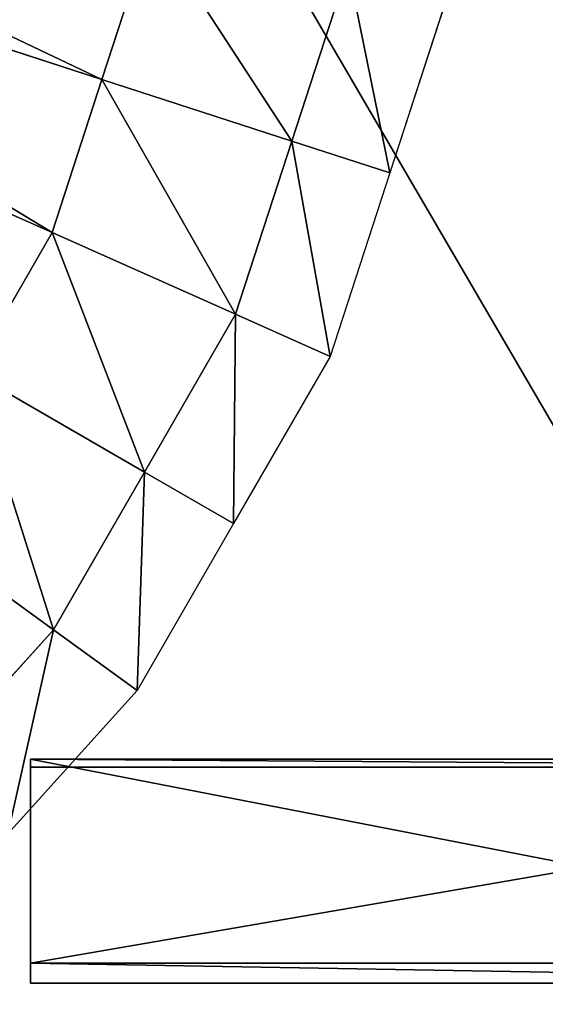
# Model space of a CAD drawing. Extents: x 0 to 31, y 0 to 21.2.
# Tile 554 of 574: x 27.5 to 28.3, y 13.8 to 15.3. Entities that reach past the tile are written whole.
import ezdxf

# ---------------------------------------------------------------- set-up
doc = ezdxf.new("R2010")
doc.units = 0
doc.header["$MEASUREMENT"] = 0
doc.layers.get('0').update_dxf_attribs({"color": 13, "linetype": 'CONTINUOUS'})
for name, color, linetype in [('CAST_IRON', 250, 'CONTINUOUS'), ('GALVANIZED_METAL', 252, 'CONTINUOUS'), ('GRATES', 250, 'CONTINUOUS'), ('STAINLESS_STEEL', 252, 'CONTINUOUS')]:
    doc.layers.add(name, color=color, linetype=linetype)

# ---------------------------------------------------------------- blocks, each defined once
blk = doc.blocks.new('NGM5058UC_TRADECAD_DXF')
at = {"layer": 'GRATES', "color": 0}
for p, q in [((12.0285, 3.57525, 1.46245), (12.0285, 3.56355, 1.81375)), ((12.0285, 3.25375, 1.46245), (12.0285, 3.57525, 1.46245)), ((12.0285, 3.57525, 1.46245), (12.0285, 3.56355, 1.81375)), ((12.0285, 3.57525, 1.46245), (13.6808, 3.57525, 1.46245)), ((12.0285, 3.57525, 1.46245), (13.6808, 3.57525, 1.46245)), ((12.0285, 3.25375, 1.46245), (12.0285, 3.57525, 1.46245)), ((12.0285, 3.56355, 1.81375), (12.0285, 3.28285, 1.81375)), ((13.6588, 3.56355, 1.81375), (12.0285, 3.56355, 1.81375)), ((12.0285, 3.56355, 1.81375), (12.0285, 3.28285, 1.81375)), ((13.6588, 3.56355, 1.81375), (12.0285, 3.56355, 1.81375)), ((12.0285, 3.28285, 1.81375), (12.0285, 3.25375, 1.46245)), ((12.0285, 3.28285, 1.81375), (13.6588, 3.28285, 1.81375)), ((12.0285, 3.28285, 1.81375), (12.0285, 3.25375, 1.46245)), ((12.0285, 3.28285, 1.81375), (13.6588, 3.28285, 1.81375)), ((12.0285, 3.25375, 1.46245), (13.6808, 3.25375, 1.46245)), ((12.0285, 3.25375, 1.46245), (13.6808, 3.25375, 1.46245))]:
    blk.add_line(p, q, dxfattribs=at)
at = {"layer": 'STAINLESS_STEEL', "color": 0}
for p, q in [((12.1311, 4.55015, 0.17945), (11.1991, 4.85295, 0.17945)), ((12.1311, 4.55015, 0.17945), (11.1991, 4.85295, 0.17945)), ((12.1311, 4.55015, 0.17945), (12.2025, 4.76995, 0.17945)), ((12.1311, 4.55015, 0.17945), (12.2025, 4.76995, 0.17945)), ((12.0597, 4.33035, 0.17945), (11.1595, 4.73115, 0.17945)), ((12.0597, 4.33035, 0.17945), (11.1595, 4.73115, 0.17945)), ((12.4841, 4.71005, -0.07745), (12.4034, 4.46165, -0.07745)), ((12.4841, 4.71005, -0.07745), (12.4034, 4.46165, -0.07745)), ((12.6293, 4.67925, -0.22375), (12.5438, 4.41605, -0.22375)), ((12.0597, 4.33035, 0.17945), (12.1311, 4.55015, 0.17945)), ((12.0597, 4.33035, 0.17945), (12.1311, 4.55015, 0.17945)), ((12.4034, 4.46165, -0.07745), (12.1311, 4.55015, 0.17945)), ((12.4034, 4.46165, -0.07745), (12.1311, 4.55015, 0.17945)), ((12.4034, 4.46165, -0.07745), (12.3227, 4.21325, -0.07745)), ((12.4034, 4.46165, -0.07745), (12.3227, 4.21325, -0.07745)), ((12.5438, 4.41605, -0.22375), (12.4034, 4.46165, -0.07745)), ((12.5438, 4.41605, -0.22375), (12.4034, 4.46165, -0.07745)), ((12.5438, 4.41605, -0.22375), (12.4583, 4.15285, -0.22375)), ((11.9441, 4.13025, 0.17945), (12.0597, 4.33035, 0.17945)), ((11.9441, 4.13025, 0.17945), (12.0597, 4.33035, 0.17945)), ((12.3227, 4.21325, -0.07745), (12.0597, 4.33035, 0.17945)), ((12.3227, 4.21325, -0.07745), (12.0597, 4.33035, 0.17945)), ((12.3227, 4.21325, -0.07745), (12.1921, 3.98705, -0.07745)), ((12.3227, 4.21325, -0.07745), (12.1921, 3.98705, -0.07745)), ((12.4583, 4.15285, -0.22375), (12.3227, 4.21325, -0.07745)), ((12.4583, 4.15285, -0.22375), (12.3227, 4.21325, -0.07745)), ((12.4583, 4.15285, -0.22375), (12.3199, 3.91325, -0.22375)), ((12.1921, 3.98705, -0.07745), (11.9441, 4.13025, 0.17945)), ((12.1921, 3.98705, -0.07745), (11.9441, 4.13025, 0.17945)), ((12.1921, 3.98705, -0.07745), (12.0615, 3.76085, -0.07745)), ((12.1921, 3.98705, -0.07745), (12.0615, 3.76085, -0.07745)), ((12.3199, 3.91325, -0.22375), (12.1921, 3.98705, -0.07745)), ((12.3199, 3.91325, -0.22375), (12.1921, 3.98705, -0.07745)), ((12.0615, 3.76085, -0.07745), (11.8286, 3.93005, 0.17945)), ((12.0615, 3.76085, -0.07745), (11.8286, 3.93005, 0.17945)), ((12.3199, 3.91325, -0.22375), (12.1816, 3.67365, -0.22375)), ((12.0615, 3.76085, -0.07745), (11.8867, 3.56675, -0.07745)), ((12.0615, 3.76085, -0.07745), (11.8867, 3.56675, -0.07745)), ((12.1816, 3.67365, -0.22375), (12.0615, 3.76085, -0.07745)), ((12.1816, 3.67365, -0.22375), (12.0615, 3.76085, -0.07745)), ((12.1816, 3.67365, -0.22375), (11.9964, 3.46805, -0.22375))]:
    blk.add_line(p, q, dxfattribs=at)
at = {"layer": 'CAST_IRON', "color": 0}
mesh = blk.add_polyface(dxfattribs=at)
corners = [(10.1441, 8.56815, -0.18725), (13.553, 2.72605, -0.18725), (10.144, 2.72625, -0.18725), (13.553, 8.58075, -0.18725)]
mesh.append_faces([[corners[k] for k in face] for face in [(0, 1, 2), (1, 0, 3)]], dxfattribs={"vtx0": -1, "color": 0})
at = {"layer": 'GALVANIZED_METAL', "color": 0}
mesh = blk.add_polyface(dxfattribs=at)
corners = [(-14.2165, -9.41305, -1.89865), (14.216, 9.40775, -1.89865), (-14.3866, -9.24295, -1.89865), (14.386, 9.23775, -1.89865)]
mesh.append_faces([[corners[k] for k in face] for face in [(0, 1, 2), (1, 0, 3)]], dxfattribs={"vtx0": -1, "color": 0})
mesh = blk.add_polyface(dxfattribs=at)
corners = [(14.216, 9.40775, -1.89865), (-14.2165, 9.40775, -1.89865), (-14.3866, -9.24295, -1.89865)]
mesh.append_faces([[corners[k] for k in face] for face in [(0, 1, 2)]], dxfattribs={"color": 0})
mesh = blk.add_polyface(dxfattribs=at)
corners = [(14.386, 9.23775, -1.89865), (-14.2165, -9.41305, -1.89865), (14.2159, -9.41295, -1.89865)]
mesh.append_faces([[corners[k] for k in face] for face in [(0, 1, 2)]], dxfattribs={"color": 0})
at = {"layer": 'GRATES', "color": 0}
mesh = blk.add_polyface(dxfattribs=at)
corners = [(12.0285, 3.57525, 1.46245), (12.0285, 3.28285, 1.81375), (12.0285, 3.25375, 1.46245), (12.0285, 3.56355, 1.81375)]
mesh.append_faces([[corners[k] for k in face] for face in [(0, 1, 2), (1, 0, 3)]], dxfattribs={"vtx0": -1, "color": 0})
mesh = blk.add_polyface(dxfattribs=at)
corners = [(13.6588, 3.56355, 1.81375), (12.0285, 3.57525, 1.46245), (13.6808, 3.57525, 1.46245), (12.0285, 3.56355, 1.81375)]
mesh.append_faces([[corners[k] for k in face] for face in [(0, 1, 2), (1, 0, 3)]], dxfattribs={"vtx0": -1, "color": 0})
mesh = blk.add_polyface(dxfattribs=at)
corners = [(13.6808, 3.25375, 1.46245), (12.0285, 3.57525, 1.46245), (12.0285, 3.25375, 1.46245), (13.6808, 3.57525, 1.46245)]
mesh.append_faces([[corners[k] for k in face] for face in [(0, 1, 2), (1, 0, 3)]], dxfattribs={"vtx0": -1, "color": 0})
mesh = blk.add_polyface(dxfattribs=at)
corners = [(13.6588, 3.56355, 1.81375), (12.0285, 3.28285, 1.81375), (12.0285, 3.56355, 1.81375), (13.6588, 3.28285, 1.81375)]
mesh.append_faces([[corners[k] for k in face] for face in [(0, 1, 2), (1, 0, 3)]], dxfattribs={"vtx0": -1, "color": 0})
mesh = blk.add_polyface(dxfattribs=at)
corners = [(12.0285, 3.28285, 1.81375), (13.6808, 3.25375, 1.46245), (12.0285, 3.25375, 1.46245), (13.6588, 3.28285, 1.81375)]
mesh.append_faces([[corners[k] for k in face] for face in [(0, 1, 2), (1, 0, 3)]], dxfattribs={"vtx0": -1, "color": 0})
at = {"layer": 'STAINLESS_STEEL', "color": 0}
mesh = blk.add_polyface(dxfattribs=at)
corners = [(11.2386, 4.97485, 0.17945), (12.1311, 4.55015, 0.17945), (11.1991, 4.85295, 0.17945), (12.2025, 4.76995, 0.17945)]
mesh.append_faces([[corners[k] for k in face] for face in [(0, 1, 2), (1, 0, 3)]], dxfattribs={"vtx0": -1, "color": 0})
mesh = blk.add_polyface(dxfattribs=at)
corners = [(11.1991, 4.85295, 0.17945), (12.0597, 4.33035, 0.17945), (11.1595, 4.73115, 0.17945), (12.1311, 4.55015, 0.17945)]
mesh.append_faces([[corners[k] for k in face] for face in [(0, 1, 2), (1, 0, 3)]], dxfattribs={"vtx0": -1, "color": 0})
mesh = blk.add_polyface(dxfattribs=at)
corners = [(12.2025, 4.76995, 0.17945), (12.4034, 4.46165, -0.07745), (12.1311, 4.55015, 0.17945), (12.4841, 4.71005, -0.07745)]
mesh.append_faces([[corners[k] for k in face] for face in [(0, 1, 2), (1, 0, 3)]], dxfattribs={"vtx0": -1, "color": 0})
mesh = blk.add_polyface(dxfattribs=at)
corners = [(11.1595, 4.73115, 0.17945), (11.9441, 4.13025, 0.17945), (11.0954, 4.62025, 0.17945), (12.0597, 4.33035, 0.17945)]
mesh.append_faces([[corners[k] for k in face] for face in [(0, 1, 2), (1, 0, 3)]], dxfattribs={"vtx0": -1, "color": 0})
mesh = blk.add_polyface(dxfattribs=at)
corners = [(12.4841, 4.71005, -0.07745), (12.5438, 4.41605, -0.22375), (12.4034, 4.46165, -0.07745), (12.6293, 4.67925, -0.22375)]
mesh.append_faces([[corners[k] for k in face] for face in [(0, 1, 2), (1, 0, 3)]], dxfattribs={"vtx0": -1, "color": 0})
mesh = blk.add_polyface(dxfattribs=at)
corners = [(12.1311, 4.55015, 0.17945), (12.3227, 4.21325, -0.07745), (12.0597, 4.33035, 0.17945), (12.4034, 4.46165, -0.07745)]
mesh.append_faces([[corners[k] for k in face] for face in [(0, 1, 2), (1, 0, 3)]], dxfattribs={"vtx0": -1, "color": 0})
mesh = blk.add_polyface(dxfattribs=at)
corners = [(12.4034, 4.46165, -0.07745), (12.4583, 4.15285, -0.22375), (12.3227, 4.21325, -0.07745), (12.5438, 4.41605, -0.22375)]
mesh.append_faces([[corners[k] for k in face] for face in [(0, 1, 2), (1, 0, 3)]], dxfattribs={"vtx0": -1, "color": 0})
mesh = blk.add_polyface(dxfattribs=at)
corners = [(12.0597, 4.33035, 0.17945), (12.1921, 3.98705, -0.07745), (11.9441, 4.13025, 0.17945), (12.3227, 4.21325, -0.07745)]
mesh.append_faces([[corners[k] for k in face] for face in [(0, 1, 2), (1, 0, 3)]], dxfattribs={"vtx0": -1, "color": 0})
mesh = blk.add_polyface(dxfattribs=at)
corners = [(12.3227, 4.21325, -0.07745), (12.3199, 3.91325, -0.22375), (12.1921, 3.98705, -0.07745), (12.4583, 4.15285, -0.22375)]
mesh.append_faces([[corners[k] for k in face] for face in [(0, 1, 2), (1, 0, 3)]], dxfattribs={"vtx0": -1, "color": 0})
mesh = blk.add_polyface(dxfattribs=at)
corners = [(11.9441, 4.13025, 0.17945), (12.0615, 3.76085, -0.07745), (11.8286, 3.93005, 0.17945), (12.1921, 3.98705, -0.07745)]
mesh.append_faces([[corners[k] for k in face] for face in [(0, 1, 2), (1, 0, 3)]], dxfattribs={"vtx0": -1, "color": 0})
mesh = blk.add_polyface(dxfattribs=at)
corners = [(12.1921, 3.98705, -0.07745), (12.1816, 3.67365, -0.22375), (12.0615, 3.76085, -0.07745), (12.3199, 3.91325, -0.22375)]
mesh.append_faces([[corners[k] for k in face] for face in [(0, 1, 2), (1, 0, 3)]], dxfattribs={"vtx0": -1, "color": 0})
mesh = blk.add_polyface(dxfattribs=at)
corners = [(11.8286, 3.93005, 0.17945), (11.8867, 3.56675, -0.07745), (11.6739, 3.75835, 0.17945), (12.0615, 3.76085, -0.07745)]
mesh.append_faces([[corners[k] for k in face] for face in [(0, 1, 2), (1, 0, 3)]], dxfattribs={"vtx0": -1, "color": 0})
mesh = blk.add_polyface(dxfattribs=at)
corners = [(12.0615, 3.76085, -0.07745), (11.9964, 3.46805, -0.22375), (11.8867, 3.56675, -0.07745), (12.1816, 3.67365, -0.22375)]
mesh.append_faces([[corners[k] for k in face] for face in [(0, 1, 2), (1, 0, 3)]], dxfattribs={"vtx0": -1, "color": 0})
blk = doc.blocks.new('NGM5058UC_TRADECAD_DWG')
at = {"color": 0}
blk.add_blockref('NGM5058UC_TRADECAD_DXF', (15.5194, 10.62185, 1.89865), dxfattribs=at)

msp = doc.modelspace()

# ---------------------------------------------------------------- block references
at = {"color": 0}
msp.add_blockref('NGM5058UC_TRADECAD_DWG', (0, 0), dxfattribs=at)

doc.saveas('drawing.dxf')
